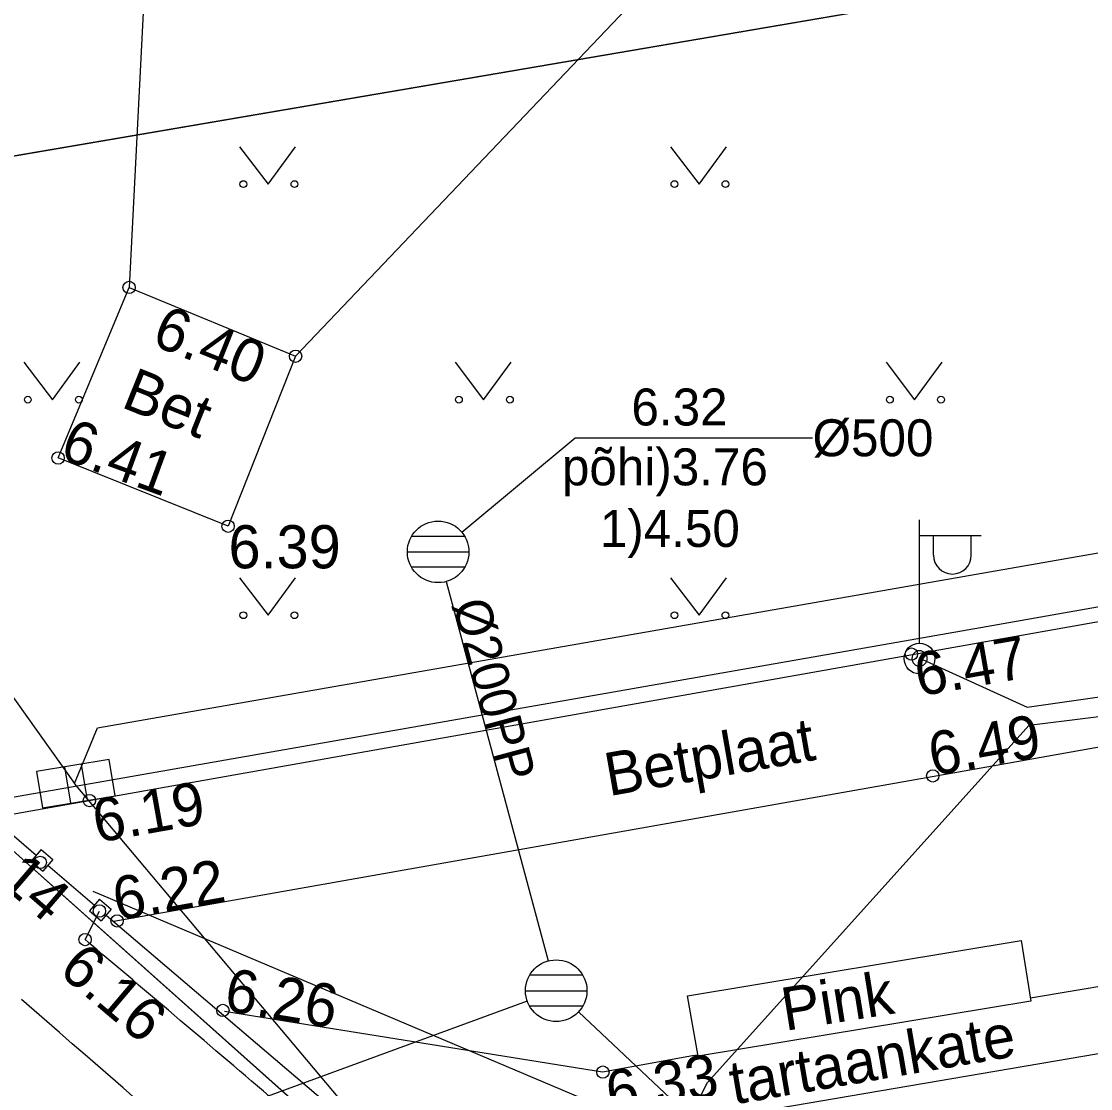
# Model space of a CAD drawing. Extents: x 473307 to 473719, y 6532843 to 6533381.
# Drawn here: x 473487.27 to 473504.63, y 6533003.28 to 6533020.61 of the extents above; entities that cross this region are included whole.
import ezdxf

# ---------------------------------------------------------------- set-up
doc = ezdxf.new("R2010")
doc.units = 0
for name, color, linetype in [('AED', 7, 'Continuous'), ('Default', 7, 'Continuous'), ('ELRAJATISMP', 7, 'Continuous'), ('HALJASTUS', 7, 'Continuous'), ('KORGUS', 7, 'Continuous'), ('KPKAABEL', 7, 'Continuous'), ('MPKAABEL', 7, 'Continuous'), ('PIIR', 7, 'Continuous'), ('POST', 7, 'Continuous'), ('RAJATIS', 7, 'Continuous'), ('SKKAEV', 7, 'Continuous'), ('SKKAEV_NR', 7, 'Continuous'), ('SKTRASS', 7, 'Continuous'), ('SKTRASS_TEKST', 7, 'Continuous'), ('TEE', 7, 'Continuous')]:
    doc.layers.add(name, color=color, linetype=linetype)

# ---------------------------------------------------------------- blocks, each defined once
blk = doc.blocks.new('MURU')
at = {"layer": 'Default'}
for p, q in [((-0.927, 1.213), (0, 0)), ((0, 0), (0.891, 1.213))]:
    blk.add_line(p, q, dxfattribs=at)
for centre in [(-0.802, 0), (0.856, 0)]:
    blk.add_circle(centre, 0.11, dxfattribs=at)
blk = doc.blocks.new('VARPOS')
at = {"layer": 'Default'}
for p, q in [((-0.25, 0.25), (-0.25, -0.25)), ((-0.25, 0.25), (0.25, 0.25)), ((0.25, 0.25), (0.25, -0.25)), ((-0.25, -0.25), (0.25, -0.25))]:
    blk.add_line(p, q, dxfattribs=at)
blk = doc.blocks.new('ELKAPP')
at = {"layer": 'Default'}
for p, q in [((1.195, 0.597), (-1.195, 0.597)), ((-1.195, 0.597), (-1.195, -0.597)), ((-0.271, 0.597), (-0.271, -0.597)), ((0.271, 0.597), (0.271, -0.597)), ((1.195, -0.597), (1.195, 0.597)), ((-1.195, -0.597), (1.195, -0.597))]:
    blk.add_line(p, q, dxfattribs=at)
blk = doc.blocks.new('MEPOST')
at = {"layer": 'Default'}
blk.add_circle((0, 0), 0.5, dxfattribs=at)
for start, end in [(0, 180), (180, 0)]:
    blk.add_arc((0, 0), 0.25, start, end, dxfattribs=at)
blk = doc.blocks.new('VAPOST')
at = {"layer": 'Default'}
for p, q in [((0, 0.5), (0, 4.5)), ((0, 4), (2, 4)), ((0.453, 3.358), (0.453, 4)), ((1.679, 3.358), (1.679, 4))]:
    blk.add_line(p, q, dxfattribs=at)
blk.add_arc((1.066, 3.358), 0.613, 180, 0, dxfattribs=at)
blk = doc.blocks.new('REKAEV')
at = {"layer": 'Default'}
for p, q in [((0.86, 0.5), (-0.86, 0.5)), ((-1, 0), (1, 0)), ((0.86, -0.5), (-0.86, -0.5))]:
    blk.add_line(p, q, dxfattribs=at)
blk.add_circle((0, 0), 1, dxfattribs=at)

msp = doc.modelspace()

# ---------------------------------------------------------------- linework, layer by layer
at = {"layer": 'AED'}
for points in [[(473572.372, 6533059.989), (473562.796, 6533044.25), (473549.715, 6533022.819), (473547.153, 6533018.61), (473538.777, 6533017.059), (473515.614, 6533013.019), (473502.84, 6533010.765), (473486.499, 6533007.9), (473486.322, 6533008.043), (473484.734, 6533009.635), (473455.331, 6533045.745), (473429.609, 6533087.699), (473409.64, 6533128.98), (473398.626, 6533166.806)], [(473486.618, 6533007.832), (473487.505, 6533007.069)], [(473487.695, 6533006.907), (473488.454, 6533006.261)], [(473488.644, 6533006.098), (473492.383, 6533002.912), (473499.933, 6532996.364), (473511.2, 6532986.464), (473519.19, 6532980.316), (473526.747, 6532974.664)]]:
    msp.add_lwpolyline(points, dxfattribs=at)
at = {"layer": 'HALJASTUS'}
for points in [[(473489.738, 6533030.131), (473489.572, 6533027.248), (473489.015, 6533016.289)], [(473491.719, 6533015.172), (473501.467, 6533025.405)]]:
    msp.add_lwpolyline(points, dxfattribs=at)
at = {"layer": 'KORGUS'}
for centre in [(473489.015, 6533016.289), (473491.719, 6533015.172), (473487.862, 6533013.52), (473490.622, 6533012.411), (473501.719, 6533010.337), (473502.066, 6533008.358), (473488.369, 6533007.959), (473487.572, 6533006.955), (473488.532, 6533006.165), (473488.82, 6533006.005), (473488.3, 6533005.7), (473490.538, 6533004.551), (473496.708, 6533003.55)]:
    msp.add_circle(centre, 0.1, dxfattribs=at)
at = {"layer": 'KPKAABEL'}
msp.add_lwpolyline([(473495.73, 6532998.121), (473498.407, 6533003.379), (473503.632, 6533009.182), (473506.507, 6533009.537), (473509.619, 6533010.052), (473512.488, 6533010.976), (473514.601, 6533011.91), (473515.942, 6533013.381), (473544.763, 6533018.559), (473549.505, 6533019.588), (473569.283, 6533052.043), (473570.889, 6533054.575), (473571.863, 6533055.605), (473572.956, 6533056.611), (473574.847, 6533057.468), (473575.894, 6533057.765), (473578.381, 6533058.268)], dxfattribs=at)
at = {"layer": 'MPKAABEL'}
for points in [[(473475.537, 6533063.492), (473474.447, 6533063.814), (473467.414, 6533062.707), (473464.298, 6533062.154), (473463.77, 6533061.923), (473463.473, 6533061.659), (473463.439, 6533060.999), (473465.747, 6533048.108), (473466.18, 6533045.691), (473468.943, 6533035.194), (473488.127, 6533008.236)], [(473501.9, 6533010.247), (473503.599, 6533009.473), (473509.407, 6533010.303), (473514.158, 6533011.944), (473514.882, 6533012.941), (473529.573, 6533015.086), (473544.413, 6533017.683), (473549.969, 6533018.802), (473553.371, 6533024.572), (473561.183, 6533037.449), (473569.11, 6533050.338), (473570.373, 6533053.16), (473572.968, 6533056.378), (473576.022, 6533057.174), (473577.298, 6533057.025), (473577.882, 6533057.546), (473591.171, 6533059.946)], [(473488.127, 6533008.236), (473488.503, 6533009.141), (473509.582, 6533012.827), (473511.683, 6533013.162), (473512.021, 6533013.049), (473512.387, 6533012.718)], [(473550.647, 6532974.134), (473550.491, 6532974.716), (473550.13, 6532974.982), (473530.273, 6532972.046), (473510.168, 6532985.169), (473499.773, 6532994.387), (473488.127, 6533008.236)], [(473488.425, 6533006.486), (473501.71, 6533000.864), (473517.757, 6532996.211), (473517.757, 6532996.211), (473517.757, 6532996.211), (473533.632, 6532991.468), (473540.569, 6532989.326), (473541.046, 6532988.945), (473541.043, 6532988.058), (473544.258, 6532969.621), (473543.338, 6532964.734), (473543.314, 6532964.208), (473547.196, 6532963.14), (473550.121, 6532963.651), (473551.828, 6532964.446), (473552.375, 6532965.735)]]:
    msp.add_lwpolyline(points, dxfattribs=at)
for points in [[(473512.387, 6533012.718), (473511.709, 6533013.458), (473511.644, 6533013.813), (473511.542, 6533014.613), (473511.381, 6533017.659), (473511.142, 6533020.044), (473510.874, 6533022.048), (473510.569, 6533024.181), (473510.483, 6533025.89), (473510.516, 6533027.894), (473510.641, 6533030.331), (473510.67, 6533031.833), (473510.655, 6533032.119), (473510.649, 6533032.555), (473510.639, 6533032.762), (473510.589, 6533032.95), (473510.316, 6533033.111), (473509.354, 6533033.422), (473507.996, 6533033.86), (473502.455, 6533035.652), (473496.274, 6533037.678), (473490.95, 6533039.423), (473486.411, 6533040.598), (473481.57, 6533041.955), (473473.486, 6533044.266), (473470.456, 6533045.132), (473469.695, 6533045.349), (473468.226, 6533046.487), (473468.095, 6533047.18), (473467.821, 6533048.63), (473467.366, 6533051.035), (473466.864, 6533053.691), (473466.381, 6533056.243), (473466.321, 6533057.471), (473466.418, 6533059.213), (473466.484, 6533060.394), (473467.163, 6533064.378), (473467.581, 6533069.215), (473467.741, 6533070.834), (473467.945, 6533074.093), (473468.112, 6533076.746), (473468.308, 6533079.877), (473468.368, 6533080.827), (473468.195, 6533082.441), (473467.801, 6533084.78), (473466.975, 6533089.686), (473465.432, 6533098.846), (473464.577, 6533103.922), (473462.937, 6533114.557), (473462.089, 6533120.164), (473461.167, 6533124.352), (473460.389, 6533127.622), (473459.684, 6533130.59), (473458.638, 6533134.987), (473457.53, 6533139.179), (473456.93, 6533140.376), (473456.16, 6533141.558), (473454.075, 6533144.132), (473450.58, 6533147.98), (473447.835, 6533151.004), (473446.816, 6533152.126), (473446.343, 6533153.336), (473446.279, 6533153.709), (473445.979, 6533156.453), (473445.694, 6533158.891), (473445.318, 6533162.115), (473444.984, 6533165.254), (473444.88, 6533173.846), (473444.715, 6533176.995), (473444.365, 6533181.379), (473444.303, 6533182.154), (473444.449, 6533184.276), (473444.328, 6533187.274), (473444.133, 6533192.117), (473443.983, 6533195.824), (473443.918, 6533197.679), (473443.848, 6533200.27), (473443.685, 6533203.83), (473443.572, 6533204.805), (473443.351, 6533207.182), (473443.316, 6533207.805), (473443.288, 6533208.471), (473443.754, 6533208.817), (473444.345, 6533208.853), (473445.787, 6533208.941), (473447.513, 6533209.05), (473448.662, 6533209.121), (473453.524, 6533209.424), (473458.616, 6533209.74), (473469.92, 6533210.443), (473477.216, 6533210.896), (473479.911, 6533211.063), (473481.121, 6533211.139), (473481.696, 6533211.355), (473481.884, 6533211.687), (473512.387, 6533012.718), (473481.884, 6533211.687)], [(473557.128, 6533166.896), (473557.202, 6533167.153), (473557.17, 6533167.374), (473557.049, 6533167.727), (473556.952, 6533168.034), (473556.879, 6533168.251), (473556.724, 6533168.7), (473555.529, 6533172.103), (473554.018, 6533176.143), (473551.965, 6533180.794), (473542.001, 6533194.467), (473528.815, 6533203.479), (473521.877, 6533205.787), (473521.549, 6533205.862), (473521.332, 6533205.91), (473521.125, 6533205.955), (473520.94, 6533205.994), (473520.783, 6533206.026), (473520.617, 6533205.983), (473520.549, 6533205.81), (473520.512, 6533205.71), (473520.33, 6533205.301), (473520.277, 6533205.676), (473520.247, 6533205.87), (473520.186, 6533205.982), (473520.155, 6533206.063), (473520.032, 6533206.188), (473519.647, 6533206.25), (473519.297, 6533206.303), (473518.91, 6533206.37), (473518.338, 6533206.457), (473517.785, 6533206.534), (473517.113, 6533206.617), (473504.722, 6533206.361), (473489.125, 6533201.073), (473481.589, 6533195.708), (473477.331, 6533191.94), (473475.034, 6533189.807), (473474.489, 6533189.292), (473474.068, 6533188.932), (473473.832, 6533188.684), (473473.679, 6533188.468), (473473.566, 6533188.217), (473473.476, 6533188.304), (473473.306, 6533188.406), (473473.134, 6533188.531), (473472.969, 6533188.652), (473471.778, 6533189.567), (473469.957, 6533190.966), (473467.155, 6533193.119), (473463.064, 6533196.262), (473458.646, 6533199.657), (473454.573, 6533202.786), (473453.666, 6533203.482), (473453.293, 6533203.769), (473452.995, 6533203.998), (473452.474, 6533204.222), (473452.213, 6533204.228), (473451.967, 6533204.234), (473451.474, 6533204.245), (473450.255, 6533204.273), (473449.394, 6533204.293), (473448.978, 6533204.302), (473448.578, 6533204.312), (473448.301, 6533204.318), (473447.638, 6533204.311), (473446.313, 6533204.297), (473445.312, 6533204.286), (473443.932, 6533204.272), (473441.622, 6533204.247), (473436.282, 6533204.191), (473430.619, 6533203.804), (473423.016, 6533203.284), (473416.174, 6533202.8), (473411.7, 6533202.424), (473406.989, 6533202.027), (473406.298, 6533201.969), (473405.901, 6533201.936), (473405.663, 6533201.916), (473405.247, 6533201.618), (473405.511, 6533201.478), (473405.706, 6533201.471), (473405.859, 6533201.485), (473406.073, 6533201.505), (473406.3, 6533201.526), (473406.699, 6533201.563), (473407.182, 6533201.607), (473407.617, 6533201.647), (473410.794, 6533201.939), (473414.597, 6533202.289), (473416.16, 6533202.433), (473416.748, 6533202.487), (473416.992, 6533202.509), (473417.116, 6533202.479), (473417.282, 6533202.408), (473417.308, 6533202.242), (473417.347, 6533201.989), (473417.396, 6533201.677), (473417.449, 6533201.337), (473417.509, 6533200.949), (473418.04, 6533197.53), (473418.813, 6533192.552), (473421.708, 6533179.543), (473422.341, 6533175.512), (473423.507, 6533169.632), (473424, 6533167.141), (473424.184, 6533166.215), (473424.244, 6533165.909), (473424.294, 6533165.662), (473424.314, 6533165.561), (473424.105, 6533164.865), (473423.816, 6533164.809), (473423.525, 6533164.753), (473422.668, 6533164.588), (473418.846, 6533164.247), (473414.425, 6533164.061), (473411.47, 6533164.651), (473411.357, 6533164.673), (473410.881, 6533164.787), (473410.433, 6533164.888), (473409.953, 6533164.731), (473409.752, 6533164.287), (473409.631, 6533163.669), (473409.502, 6533157.703), (473410.074, 6533152.735), (473410.969, 6533148.729), (473415.098, 6533136.501), (473416.702, 6533131.364), (473421.711, 6533117.606), (473423.352, 6533113.701), (473430.005, 6533097.933), (473437.623, 6533088.588), (473441.02, 6533084.73), (473450.501, 6533069.242), (473457.775, 6533058.053), (473462.215, 6533052.558), (473465.73, 6533047.735), (473467.401, 6533046.054), (473469.034, 6533044.411), (473472.353, 6533043.145), (473481.411, 6533040.582), (473489.023, 6533038.632), (473491.007, 6533038.103), (473491.686, 6533037.936), (473492.014, 6533037.852), (473492.476, 6533037.76), (473492.806, 6533038.095), (473492.829, 6533038.485), (473492.856, 6533039.18), (473492.795, 6533042.335), (473492.716, 6533044.024), (473492.683, 6533044.743), (473492.671, 6533044.987), (473492.823, 6533045.601), (473492.984, 6533045.289), (473492.985, 6533045.105), (473493.028, 6533044.585), (473493.105, 6533042.767), (473493.222, 6533039.506), (473493.206, 6533038.15), (473493.196, 6533038.01), (473493.2, 6533037.815), (473493.516, 6533037.437), (473493.94, 6533037.314), (473494.338, 6533037.204), (473496.451, 6533036.58), (473497.497, 6533036.067), (473498.11, 6533035.695), (473498.481, 6533035.454), (473498.784, 6533035.294), (473499.155, 6533035.524), (473499.568, 6533035.786), (473499.965, 6533035.642), (473500.381, 6533035.468), (473500.664, 6533035.366), (473501.255, 6533035.156), (473502.131, 6533034.826), (473503.015, 6533034.496), (473504.909, 6533033.785), (473507.281, 6533033.099), (473509.703, 6533032.392), (473510.465, 6533032.171), (473510.886, 6533032.05), (473511.297, 6533031.932), (473511.665, 6533031.668), (473511.711, 6533031.312), (473511.692, 6533030.835), (473511.632, 6533029.982), (473511.533, 6533028.937), (473511.486, 6533028.283), (473511.407, 6533027.141), (473511.358, 6533026.503), (473511.358, 6533025.257), (473511.617, 6533023.934), (473511.536, 6533023.5), (473511.414, 6533022.901), (473511.43, 6533022.205), (473511.677, 6533020.728), (473511.888, 6533019.916), (473512.37, 6533017.914), (473512.52, 6533015.831), (473512.626, 6533013.709), (473512.595, 6533013.242), (473512.387, 6533012.718), (473557.128, 6533166.896), (473512.387, 6533012.718)], [(473492.823, 6533045.601), (473493.501, 6533045.087), (473493.507, 6533044.656), (473493.531, 6533044.058), (473493.581, 6533042.793), (473493.643, 6533041.217), (473493.69, 6533040.023), (473493.724, 6533039.187), (473493.742, 6533038.708), (473493.751, 6533038.494), (473494.028, 6533037.849), (473494.448, 6533037.72), (473495.336, 6533037.447), (473496.515, 6533037.084), (473497.413, 6533036.621), (473498.183, 6533036.196), (473498.562, 6533035.994), (473499.028, 6533036.037), (473499.253, 6533036.179), (473499.742, 6533036.255), (473500.067, 6533036.133), (473501.704, 6533035.52), (473503.802, 6533034.734), (473505.496, 6533034.136), (473507.274, 6533033.62), (473509.814, 6533032.883), (473510.958, 6533032.551), (473511.989, 6533032.251), (473512.242, 6533032.178), (473512.712, 6533031.821), (473512.678, 6533031.322), (473512.648, 6533030.889), (473512.579, 6533029.906), (473512.461, 6533028.208), (473512.385, 6533027.117), (473512.309, 6533026.02), (473512.385, 6533025.025), (473512.545, 6533024.305), (473512.599, 6533023.784), (473512.472, 6533022.872), (473512.346, 6533022.525), (473512.441, 6533021.836), (473512.747, 6533020.697), (473512.966, 6533019.884), (473513.269, 6533018.753), (473513.376, 6533017.853), (473513.444, 6533016.564), (473513.524, 6533015.059), (473513.577, 6533014.059), (473513.589, 6533013.295), (473513.545, 6533013.146), (473512.387, 6533012.718), (473492.823, 6533045.601), (473512.387, 6533012.718)]]:
    msp.add_open_spline(points, degree=3, dxfattribs=at)
at = {"layer": 'PIIR'}
for points in [[(473383.26, 6533220.83), (473372.23, 6533259.41), (473496.37, 6533266.79), (473499.84, 6533206.38), (473559.2, 6533209.37), (473561.43, 6533165.2), (473601.75, 6533167.04), (473607.56, 6533132.38), (473611.09, 6533109.85), (473618.6, 6533063.82), (473572.63, 6533056.43), (473548.5, 6533028.91), (473478.82, 6533017), (473455.33, 6533045.76), (473432.18, 6533083.36), (473429.59, 6533087.74), (473409.64, 6533129), (473385.1, 6533214.25), (473398.68, 6533216.8), (473398.11, 6533224.3)], [(473486.57, 6533007.64), (473478.82, 6533017), (473548.5, 6533028.91), (473572.63, 6533056.43), (473618.6, 6533063.82), (473630.89, 6533065.72), (473654.16, 6532926.37), (473652.82, 6532924.82), (473637.7, 6532924.6), (473625.07, 6532926.73), (473607.63, 6532930.98), (473579.04, 6532941.93), (473554.34, 6532955.84), (473531.51, 6532970.21), (473509.62, 6532987.09)]]:
    msp.add_lwpolyline(points, close=True, dxfattribs=at)
msp.add_lwpolyline([(473455.33, 6533045.76), (473478.82, 6533017), (473486.57, 6533007.64), (473509.62, 6532987.09), (473531.51, 6532970.21), (473554.34, 6532955.84), (473579.04, 6532941.93), (473607.63, 6532930.98), (473625.07, 6532926.73), (473637.7, 6532924.6), (473652.82, 6532924.82), (473654.16, 6532926.37), (473664.64, 6532927.81), (473668.24, 6532906.4), (473641.69, 6532906.33), (473620.6, 6532909.02), (473600.1, 6532914.5), (473579.89, 6532922.16), (473559.95, 6532931.3), (473540.88, 6532942.28), (473521.95, 6532954.78), (473501.05, 6532969.5), (473492.55, 6532977.62), (473473.12, 6532997.79)], dxfattribs=at)
at = {"layer": 'RAJATIS'}
for points in [[(473530.986, 6533008.316), (473496.948, 6533002.512), (473502.486, 6533000.825), (473510.117, 6532998.537), (473533.9, 6532991.636)], [(473503.501, 6533005.687), (473503.66, 6533004.703), (473498.255, 6533003.806), (473498.085, 6533004.786), (473503.501, 6533005.687)], [(473505.649, 6533005.088), (473503.653, 6533004.748)], [(473498.251, 6533003.827), (473498.162, 6533003.812), (473496.702, 6533003.548), (473490.562, 6533004.534)]]:
    msp.add_lwpolyline(points, dxfattribs=at)
at = {"layer": 'SKKAEV_NR'}
for points in [[(473494.417, 6533012.316), (473496.259, 6533013.848), (473500.114, 6533013.848)], [(473495.481, 6533004.699), (473486.482, 6533001.403), (473482.627, 6533001.403)]]:
    msp.add_lwpolyline(points, dxfattribs=at)
at = {"layer": 'SKTRASS'}
for points in [[(473494.163, 6533011.513), (473495.82, 6533005.354)], [(473496.314, 6533004.528), (473512.084, 6532989.67)]]:
    msp.add_lwpolyline(points, dxfattribs=at)
at = {"layer": 'TEE'}
for points in [[(473549.782, 6533018.805), (473538.736, 6533016.885), (473486.74, 6533007.668)], [(473530.768, 6533009.4), (473530.079, 6533013.327), (473517.269, 6533011.052), (473503.035, 6533008.516), (473488.769, 6533005.992)], [(473488.3, 6533005.7), (473488.532, 6533006.165)]]:
    msp.add_lwpolyline(points, dxfattribs=at)
msp.add_lwpolyline([(473487.862, 6533013.52), (473489.015, 6533016.289), (473491.719, 6533015.172), (473490.622, 6533012.411)], close=True, dxfattribs=at)
for centre, radius, start, end in [((472902.866, 6532313.756), 906.377, 49.510266, 49.766394), ((473055.456, 6532505.942), 659.732, 48.355684, 49.116589)]:
    msp.add_arc(centre, radius, start, end, dxfattribs=at)

# ---------------------------------------------------------------- block references
at = {"layer": 'AED', "xscale": 0.49999999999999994, "yscale": 0.49999999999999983, "rotation": -40.43648509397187}
for p in [(473487.6, 6533006.988), (473488.549, 6533006.18)]:
    msp.add_blockref('VARPOS', p, dxfattribs=at)
at = {"layer": 'ELRAJATISMP', "xscale": 0.4999999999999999, "yscale": 0.5000000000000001, "rotation": 9.30607888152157}
msp.add_blockref('ELKAPP', (473488.149, 6533008.231), dxfattribs=at)
at = {"layer": 'HALJASTUS', "xscale": 0.5, "yscale": 0.5}
for p in [(473491.271, 6533017.967), (473498.271, 6533017.967), (473487.771, 6533014.467), (473494.771, 6533014.467), (473501.771, 6533014.467), (473491.271, 6533010.967), (473498.271, 6533010.967)]:
    msp.add_blockref('MURU', p, dxfattribs=at)
at = {"layer": 'POST', "xscale": 0.5, "yscale": 0.5}
for name in ['VAPOST', 'MEPOST']:
    msp.add_blockref(name, (473501.851, 6533010.264), dxfattribs=at)
at = {"layer": 'SKKAEV', "xscale": 0.5, "yscale": 0.5}
for p in [(473494.033, 6533011.996), (473495.95, 6533004.871)]:
    msp.add_blockref('REKAEV', p, dxfattribs=at)

# ---------------------------------------------------------------- texts
at = {"layer": 'KORGUS'}
for s, rotation, p in [('6.40', 338.1092, (473489.355, 6533015.368)), ('6.41', 339.8126, (473487.862, 6533013.52)), ('6.47', 9.9206, (473501.84, 6533009.647)), ('6.49', 10.0959, (473502.066, 6533008.358)), ('6.19', 10.1618, (473488.493, 6533007.27)), ('6.14', 319.2958, (473486.283, 6533007.137)), ('6.22', 10.127, (473488.82, 6533006.005)), ('6.16', 319.6957, (473487.847, 6533005.166)), ('6.26', 350.7848, (473490.538, 6533004.551)), ('6.33', 9.7891, (473496.827, 6533002.86))]:
    msp.add_text(s, height=0.7, rotation=rotation, dxfattribs=at).set_placement(p)
msp.add_text('6.39', height=0.7, dxfattribs=at).set_placement((473490.629, 6533011.729))
at = {"layer": 'RAJATIS'}
msp.add_text('Pink', height=0.7, rotation=9.0576, dxfattribs=at).set_placement((473499.669, 6533004.217))
at = {"layer": 'SKKAEV_NR'}
for s, p in [('6.32', (473497.172, 6533014.048)), ('%%C500', (473500.114, 6533013.548)), ('põhi)3.76', (473496.043, 6533013.076)), ('1)4.50', (473496.658, 6533012.076))]:
    msp.add_text(s, height=0.6, dxfattribs=at).set_placement(p)
at = {"layer": 'SKTRASS_TEKST'}
msp.add_text('%%C200PP', height=0.6, rotation=285.059, dxfattribs=at).set_placement((473494.261, 6533011.148))
at = {"layer": 'TEE'}
for s, rotation, p in [('Bet', 338.1092, (473488.865, 6533014.353)), ('Betplaat', 9.9741, (473496.806, 6533008.028)), ('tartaankate', 9.7464, (473498.832, 6533003.022))]:
    msp.add_text(s, height=0.7, rotation=rotation, dxfattribs=at).set_placement(p)

doc.saveas('drawing.dxf')
